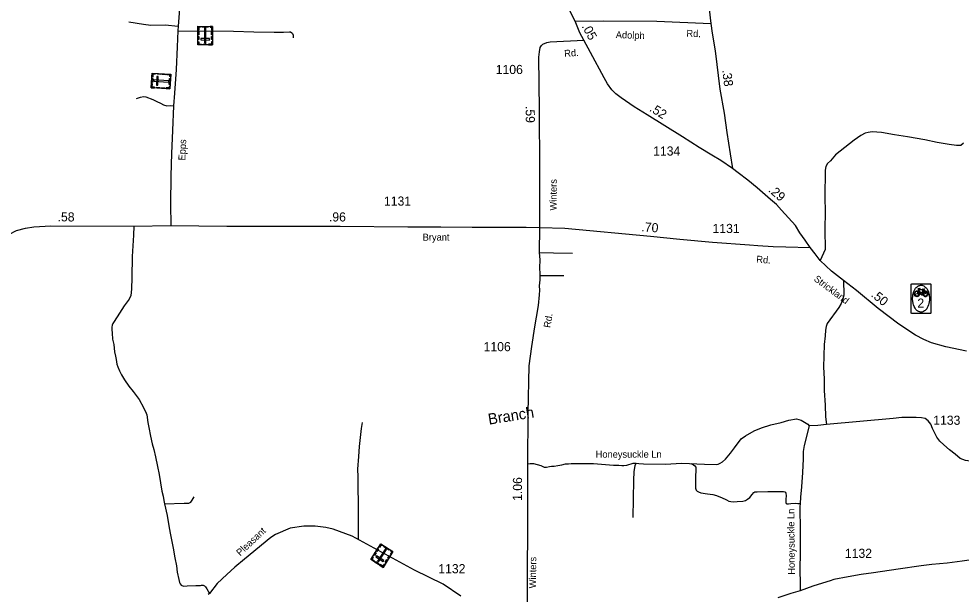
# Model space of a CAD drawing. Extents: x 2220236 to 2384410, y 720751 to 894131.
# Drawn here: x 2248753 to 2261666, y 754902 to 762783 of the extents above; entities that cross this region are included whole.
import ezdxf

# ---------------------------------------------------------------- set-up
doc = ezdxf.new("R2010")
doc.units = 0
doc.layers.add('Default', color=7, linetype='Continuous')

msp = doc.modelspace()

# ---------------------------------------------------------------- linework, layer by layer
at = {"layer": 'Default'}
for points in [[(2258518, 767506), (2258559, 767302), (2258656, 766859), (2258714, 766617), (2258747, 766409), (2258753, 766341), (2258755, 766221), (2258751, 766106), (2258743, 766019), (2258726, 765925), (2258699, 765834), (2258625, 765625), (2258442, 765195), (2258310, 764817), (2258268, 764625), (2258231, 764430), (2258223, 764318), (2258206, 764083), (2258195, 763860), (2258183, 763612), (2258176, 763460), (2258177, 763287), (2258212, 762914), (2258236, 762721)], [(2251150, 766067), (2251139, 765559), (2251121, 765063), (2251102, 764721), (2251065, 764342), (2251030, 763974), (2250993, 763674), (2250973, 763169), (2250938, 762683), (2250932, 762620), (2250921, 762400), (2250908, 762089), (2250884, 761767), (2250873, 761590), (2250859, 761254), (2250843, 760938), (2250836, 760634), (2250830, 760245), (2250834, 759953)], [(2256375, 762752), (2255869, 763764), (2255724, 764040), (2255644, 764164), (2255607, 764203), (2255563, 764230), (2255538, 764242), (2255512, 764254), (2255415, 764273), (2255202, 764306), (2255050, 764321), (2254323, 764403)], [(2250259, 762744), (2250462, 762709), (2250560, 762696), (2250758, 762701), (2250938, 762683)], [(2256375, 762752), (2256763, 762755), (2257496, 762750), (2258236, 762721)], [(2256496, 762489), (2256441, 762592), (2256375, 762752)], [(2258236, 762721), (2258253, 762587), (2258295, 762343), (2258360, 761819), (2258418, 761490), (2258455, 761227), (2258501, 760932), (2258531, 760735)], [(2250932, 762620), (2251695, 762614), (2251973, 762607), (2252253, 762601), (2252381, 762602), (2252463, 762606), (2252477, 762605), (2252495, 762591), (2252501, 762581), (2252513, 762559), (2252511, 762545), (2252511, 762521)], [(2255893, 759925), (2255893, 760726), (2255886, 761536), (2255880, 762256), (2255886, 762333), (2255895, 762389), (2255917, 762418), (2255935, 762435), (2255988, 762459), (2256034, 762468), (2256496, 762489)], [(2258531, 760735), (2258374, 760842), (2258249, 760914), (2258076, 761021), (2257847, 761165), (2257364, 761467), (2257185, 761577), (2257006, 761700), (2256934, 761757), (2256877, 761809), (2256818, 761891), (2256776, 761975), (2256588, 762320), (2256496, 762489)], [(2250364, 761690), (2250418, 761710), (2250460, 761719), (2250492, 761714), (2250588, 761677), (2250642, 761651), (2250692, 761627), (2250737, 761603), (2250781, 761593), (2250832, 761595), (2250873, 761590)], [(2261700, 761082), (2261661, 761050), (2261637, 761046), (2261601, 761048), (2261503, 761061), (2261336, 761091), (2261168, 761126), (2260932, 761165), (2260752, 761194), (2260575, 761226), (2260445, 761237), (2260391, 761228), (2260352, 761218), (2260292, 761187), (2260201, 761120), (2260074, 761019), (2259943, 760922), (2259875, 760837), (2259836, 760803), (2259814, 760761), (2259805, 760711), (2259800, 760337), (2259802, 760143), (2259796, 759897), (2259803, 759625), (2259734, 759471)], [(2259595, 759649), (2259528, 759750), (2259456, 759850), (2259394, 759952), (2259204, 760163), (2259134, 760239), (2259054, 760307), (2258980, 760373), (2258869, 760469), (2258745, 760573), (2258611, 760674), (2258531, 760735)], [(2247984, 759217), (2248226, 759481), (2248417, 759681), (2248508, 759763), (2248615, 759829), (2248721, 759882), (2248846, 759917), (2248956, 759936), (2249192, 759947), (2250330, 759945), (2250834, 759953)], [(2250330, 759945), (2250323, 759820), (2250306, 759529), (2250301, 759239), (2250297, 759081), (2250286, 758991), (2250264, 758942), (2250195, 758850), (2250131, 758749), (2250058, 758637), (2250042, 758608), (2250031, 758586), (2250026, 758560), (2250026, 758527), (2250031, 758476), (2250037, 758395), (2250053, 758320), (2250063, 758223), (2250077, 758160), (2250086, 758115), (2250097, 758052), (2250110, 758017), (2250132, 757962), (2250160, 757905), (2250200, 757838), (2250262, 757753), (2250319, 757678), (2250374, 757607), (2250402, 757568), (2250463, 757460), (2250498, 757383), (2250506, 757359), (2250521, 757254), (2250534, 757183), (2250558, 757065), (2250580, 756963), (2250603, 756884), (2250627, 756783), (2250655, 756651), (2250677, 756541), (2250694, 756427), (2250713, 756314), (2250730, 756242), (2250739, 756185), (2250748, 756139)], [(2250834, 759953), (2251605, 759945), (2253158, 759944), (2254082, 759936), (2254535, 759933), (2254966, 759931), (2255207, 759927), (2255464, 759927), (2255706, 759931), (2255893, 759925)], [(2255724, 754316), (2255727, 756686), (2255733, 757383), (2255745, 758031), (2255782, 758293), (2255824, 758566), (2255848, 758698), (2255873, 758858), (2255888, 759003), (2255893, 759064), (2255890, 759124), (2255895, 759206), (2255896, 759266), (2255896, 759292), (2255893, 759372), (2255895, 759482), (2255890, 759582), (2255893, 759925)], [(2255893, 759925), (2256235, 759916), (2257407, 759806), (2257811, 759763), (2258259, 759725), (2258764, 759687), (2258882, 759677), (2259090, 759664), (2259263, 759659), (2259595, 759649)], [(2261741, 758231), (2261456, 758292), (2261261, 758344), (2261154, 758389), (2261041, 758448), (2260812, 758602), (2260531, 758817), (2260232, 759063), (2260054, 759198), (2259890, 759328), (2259734, 759471), (2259664, 759566), (2259595, 759649)], [(2255890, 759582), (2256078, 759579), (2256338, 759574)], [(2255896, 759266), (2256057, 759266), (2256222, 759265)], [(2260054, 759198), (2260055, 759142), (2260060, 759058), (2260057, 758998), (2260045, 758946), (2260022, 758884), (2259990, 758828), (2259830, 758610), (2259817, 758568), (2259809, 758516), (2259804, 758442), (2259789, 758320), (2259782, 758010), (2259787, 757850), (2259789, 757690), (2259801, 757489), (2259808, 757331), (2259821, 757225)], [(2257211, 756696), (2257250, 756691), (2257314, 756688), (2257610, 756683), (2257837, 756696), (2258148, 756682), (2258310, 756676), (2258337, 756684), (2258363, 756696), (2258398, 756715), (2258435, 756753), (2258504, 756835), (2258561, 756908), (2258653, 757028), (2258709, 757072), (2258828, 757141), (2258929, 757182), (2259058, 757222), (2259202, 757255), (2259305, 757286), (2259412, 757303), (2259474, 757283), (2259521, 757258), (2259563, 757229), (2259584, 757206)], [(2261951, 756727), (2261887, 756718), (2261819, 756720), (2261727, 756733), (2261655, 756760), (2261586, 756820), (2261508, 756879), (2261427, 756948), (2261375, 756996), (2261332, 757051), (2261275, 757172), (2261251, 757232), (2261214, 757278), (2261174, 757306), (2261122, 757317), (2261052, 757322), (2260854, 757321), (2260734, 757307), (2259821, 757225)], [(2253456, 757255), (2253442, 757171), (2253417, 756925), (2253406, 756789), (2253395, 756613), (2253396, 756511), (2253404, 756000), (2253402, 755651)], [(2259584, 757206), (2259514, 756936), (2259503, 756858), (2259502, 756754), (2259493, 756568), (2259480, 756372), (2259466, 756231), (2259458, 756142)], [(2259821, 757225), (2259702, 757212), (2259584, 757206)], [(2255727, 756686), (2255759, 756690), (2255805, 756693), (2255854, 756680), (2255908, 756662), (2255952, 756641), (2255983, 756641), (2256026, 756649), (2256052, 756654), (2256088, 756657), (2256140, 756664), (2256196, 756675), (2256245, 756685), (2256287, 756688), (2256320, 756693), (2256372, 756690), (2256436, 756693), (2256521, 756690), (2256629, 756693), (2256903, 756671), (2256977, 756668), (2257015, 756664), (2257043, 756664), (2257085, 756669), (2257173, 756697), (2257194, 756698), (2257211, 756696)], [(2257211, 756696), (2257196, 756662), (2257182, 756576), (2257176, 756462), (2257168, 755953)], [(2257960, 756690), (2257999, 756673), (2258018, 756658), (2258030, 756640), (2258031, 756606), (2258027, 756510), (2258028, 756399), (2258028, 756354), (2258035, 756328), (2258038, 756321), (2258048, 756311), (2258069, 756303), (2258100, 756290), (2258189, 756275), (2258264, 756266), (2258313, 756253), (2258345, 756241), (2258381, 756225), (2258449, 756192), (2258483, 756175), (2258511, 756170), (2258545, 756168), (2258596, 756171), (2258674, 756176), (2258710, 756186), (2258740, 756201), (2258771, 756228), (2258804, 756269), (2258823, 756293), (2258838, 756302), (2258872, 756305), (2259019, 756306), (2259166, 756310), (2259212, 756310), (2259232, 756308), (2259248, 756302), (2259259, 756297), (2259264, 756284), (2259269, 756249), (2259266, 756204), (2259262, 756178), (2259264, 756157), (2259269, 756145), (2259277, 756140), (2259287, 756140), (2259301, 756140), (2259334, 756145), (2259393, 756149), (2259427, 756145), (2259458, 756142)], [(2250748, 756139), (2251018, 756147), (2251084, 756149), (2251109, 756161), (2251129, 756189), (2251155, 756233)], [(2250748, 756139), (2250785, 755978), (2250810, 755837), (2250825, 755736), (2250869, 755530), (2250889, 755398), (2250911, 755288), (2250924, 755202), (2250944, 755101), (2250952, 755061), (2250963, 755044), (2250977, 755026), (2251010, 755013), (2251060, 755015), (2251179, 755021), (2251243, 755022), (2251258, 755024), (2251277, 755024), (2251297, 755016), (2251309, 755004), (2251327, 754973), (2251364, 754912)], [(2259458, 756142), (2259454, 756096), (2259461, 755769), (2259461, 755487), (2259456, 755228), (2259459, 755057), (2259462, 754948)], [(2254811, 754875), (2254569, 755039), (2254175, 755232), (2253320, 755697), (2253062, 755792), (2252960, 755816), (2252812, 755831), (2252660, 755833), (2252470, 755806), (2252269, 755719), (2252205, 755677), (2251846, 755382), (2251714, 755270), (2251602, 755169), (2251472, 755046), (2251364, 754912), (2251347, 754896)], [(2262135, 755417), (2261679, 755354), (2261474, 755328), (2261266, 755308), (2261118, 755289), (2260804, 755243), (2260463, 755193), (2260295, 755171), (2260118, 755140), (2259921, 755101), (2259872, 755086), (2259766, 755051), (2259632, 755012), (2259462, 754948), (2259331, 754911), (2259156, 754850)]]:
    msp.add_lwpolyline(points, dxfattribs=at)
for points in [[(2251405, 762425), (2251206, 762426), (2251207, 762681), (2251407, 762680)], [(2251241, 762680), (2251241, 762669), (2251219, 762669), (2251218, 762629), (2251207, 762629), (2251207, 762681)], [(2251218, 762608), (2251218, 762565), (2251207, 762565), (2251207, 762608)], [(2251349, 762668), (2251264, 762669), (2251264, 762680), (2251349, 762680)], [(2251296, 762455), (2251315, 762455), (2251316, 762658), (2251297, 762658)], [(2251373, 762680), (2251373, 762668), (2251395, 762668), (2251395, 762628), (2251406, 762628), (2251407, 762680)], [(2251406, 762610), (2251406, 762566), (2251395, 762566), (2251395, 762610)], [(2251218, 762542), (2251218, 762499), (2251206, 762499), (2251207, 762542)], [(2251206, 762469), (2251218, 762469), (2251217, 762437), (2251258, 762437), (2251258, 762426), (2251206, 762426)], [(2251365, 762493), (2251365, 762512), (2251247, 762513), (2251247, 762494)], [(2251331, 762425), (2251279, 762426), (2251279, 762437), (2251331, 762437)], [(2251405, 762468), (2251394, 762468), (2251394, 762436), (2251353, 762436), (2251353, 762425), (2251405, 762425)], [(2251406, 762542), (2251406, 762499), (2251394, 762499), (2251394, 762543)], [(2250568, 761840), (2250580, 762039), (2250834, 762023), (2250822, 761824)], [(2250572, 761914), (2250575, 761965), (2250587, 761965), (2250584, 761913)], [(2250623, 762036), (2250623, 762025), (2250590, 762027), (2250588, 761986), (2250577, 761987), (2250580, 762039)], [(2250604, 761947), (2250603, 761928), (2250805, 761916), (2250806, 761934)], [(2250638, 761876), (2250657, 761875), (2250664, 761993), (2250645, 761994)], [(2250695, 762020), (2250652, 762023), (2250653, 762034), (2250696, 762031)], [(2250761, 762016), (2250718, 762019), (2250719, 762030), (2250762, 762027)], [(2250832, 761990), (2250821, 761991), (2250822, 762013), (2250782, 762015), (2250782, 762026), (2250834, 762023)], [(2250814, 761882), (2250819, 761967), (2250831, 761966), (2250825, 761882)], [(2250611, 761837), (2250612, 761848), (2250580, 761850), (2250582, 761891), (2250571, 761892), (2250568, 761840)], [(2250685, 761833), (2250642, 761835), (2250642, 761847), (2250686, 761844)], [(2250752, 761828), (2250709, 761831), (2250710, 761842), (2250753, 761840)], [(2250824, 761857), (2250812, 761858), (2250811, 761836), (2250771, 761838), (2250770, 761827), (2250822, 761824)], [(2260991, 759153), (2260992, 759153), (2261025, 759153), (2261208, 759153), (2261241, 759153), (2261242, 759153), (2261243, 759153), (2261244, 759153), (2261245, 759153), (2261245, 759153), (2261247, 759152), (2261247, 759152), (2261248, 759151), (2261249, 759150), (2261250, 759149), (2261250, 759149), (2261250, 759148), (2261251, 759148), (2261251, 759147), (2261251, 759147), (2261251, 759146), (2261252, 759146), (2261252, 759145), (2261252, 759144), (2261252, 759144), (2261252, 759143), (2261252, 759110), (2261252, 758790), (2261252, 758757), (2261252, 758755), (2261252, 758755), (2261252, 758754), (2261251, 758753), (2261251, 758753), (2261251, 758751), (2261250, 758751), (2261250, 758750), (2261249, 758749), (2261249, 758749), (2261248, 758748), (2261248, 758748), (2261247, 758748), (2261247, 758748), (2261246, 758747), (2261246, 758747), (2261245, 758747), (2261244, 758746), (2261243, 758746), (2261243, 758746), (2261242, 758746), (2261242, 758746), (2261242, 758746), (2261241, 758746), (2261208, 758746), (2261025, 758746), (2260992, 758746), (2260991, 758746), (2260991, 758746), (2260990, 758746), (2260989, 758746), (2260989, 758747), (2260988, 758747), (2260987, 758747), (2260987, 758747), (2260986, 758748), (2260985, 758748), (2260985, 758749), (2260985, 758749), (2260984, 758749), (2260984, 758750), (2260984, 758750), (2260983, 758750), (2260983, 758751), (2260983, 758751), (2260982, 758752), (2260982, 758752), (2260982, 758753), (2260982, 758753), (2260982, 758754), (2260982, 758754), (2260982, 758754), (2260981, 758754), (2260981, 758754), (2260981, 758755), (2260981, 758755), (2260981, 758755), (2260981, 758755), (2260981, 758756), (2260981, 758756), (2260981, 758757), (2260981, 758790), (2260981, 759110), (2260981, 759143), (2260981, 759144), (2260981, 759144), (2260982, 759145), (2260982, 759146), (2260982, 759147), (2260983, 759148), (2260983, 759149), (2260983, 759149), (2260984, 759150), (2260985, 759151), (2260986, 759152), (2260986, 759152), (2260987, 759152), (2260987, 759152), (2260988, 759152), (2260988, 759153), (2260989, 759153), (2260990, 759153), (2260991, 759153)], [(2261117, 758765), (2261112, 758766), (2261107, 758766), (2261098, 758768), (2261086, 758772), (2261080, 758775), (2261074, 758778), (2261069, 758782), (2261061, 758788), (2261047, 758802), (2261034, 758820), (2261022, 758843), (2261013, 758864), (2261008, 758884), (2261003, 758915), (2261001, 758939), (2261001, 758951), (2261001, 758960), (2261001, 758966), (2261002, 758975), (2261003, 758990), (2261006, 759004), (2261008, 759014), (2261009, 759019), (2261012, 759029), (2261014, 759037), (2261022, 759058), (2261032, 759076), (2261043, 759092), (2261052, 759104), (2261064, 759114), (2261073, 759120), (2261077, 759123), (2261083, 759126), (2261091, 759130), (2261102, 759132), (2261111, 759134), (2261119, 759134), (2261130, 759133), (2261141, 759130), (2261154, 759124), (2261165, 759117), (2261175, 759109), (2261186, 759098), (2261194, 759087), (2261203, 759073), (2261210, 759059), (2261217, 759042), (2261223, 759024), (2261227, 759007), (2261230, 758990), (2261231, 758976), (2261232, 758968), (2261233, 758949), (2261232, 758928), (2261229, 758905), (2261225, 758884), (2261219, 758863), (2261211, 758843), (2261202, 758825), (2261194, 758812), (2261185, 758801), (2261174, 758789), (2261163, 758781), (2261152, 758774), (2261140, 758769), (2261133, 758767), (2261129, 758767), (2261126, 758766), (2261122, 758766)], [(2261136, 759080), (2261160, 759083), (2261162, 759081), (2261161, 759077), (2261155, 759076), (2261153, 759072), (2261163, 759055), (2261178, 759056), (2261190, 759053), (2261202, 759045), (2261207, 759036), (2261210, 759031), (2261211, 759024), (2261212, 759015), (2261211, 759007), (2261209, 759000), (2261205, 758993), (2261202, 758988), (2261195, 758983), (2261189, 758979), (2261181, 758977), (2261175, 758977), (2261165, 758979), (2261158, 758982), (2261154, 758985), (2261149, 758991), (2261146, 758998), (2261141, 759010), (2261140, 759016), (2261147, 759010), (2261153, 759000), (2261157, 758994), (2261163, 758990), (2261171, 758987), (2261177, 758986), (2261185, 758988), (2261193, 758993), (2261198, 758998), (2261202, 759005), (2261204, 759015), (2261204, 759023), (2261202, 759030), (2261198, 759036), (2261195, 759040), (2261189, 759045), (2261183, 759047), (2261174, 759048), (2261167, 759049), (2261185, 759020), (2261147, 759010), (2261140, 759016), (2261174, 759022), (2261160, 759046), (2261150, 759036), (2261147, 759017), (2261140, 759016), (2261140, 759023), (2261144, 759035), (2261149, 759043), (2261157, 759052), (2261152, 759063), (2261133, 759015), (2261140, 759016), (2261141, 759010), (2261133, 759009), (2261134, 759004), (2261140, 759001), (2261127, 758998), (2261124, 759002), (2261128, 759004), (2261084, 759055), (2261082, 759051), (2261088, 759042), (2261092, 759034), (2261095, 759026), (2261096, 759018), (2261096, 759011), (2261094, 759001), (2261089, 758992), (2261082, 758985), (2261074, 758980), (2261064, 758978), (2261057, 758977), (2261050, 758978), (2261038, 758986), (2261034, 758990), (2261028, 759001), (2261026, 759014), (2261026, 759023), (2261028, 759031), (2261032, 759038), (2261036, 759044), (2261042, 759050), (2261047, 759053), (2261054, 759055), (2261061, 759056), (2261076, 759054), (2261080, 759046), (2261075, 759027), (2261069, 759017), (2261060, 759013), (2261057, 759016), (2261071, 759031), (2261074, 759045), (2261071, 759046), (2261065, 759048), (2261055, 759048), (2261050, 759047), (2261043, 759042), (2261035, 759033), (2261032, 759023), (2261034, 759013), (2261036, 759003), (2261040, 758996), (2261045, 758992), (2261052, 758988), (2261059, 758987), (2261067, 758987), (2261074, 758990), (2261081, 758997), (2261085, 759005), (2261088, 759011), (2261089, 759019), (2261088, 759026), (2261084, 759036), (2261076, 759054), (2261084, 759076), (2261090, 759070), (2261087, 759062), (2261122, 759022), (2261121, 759027), (2261117, 759033), (2261119, 759035), (2261129, 759035), (2261127, 759027), (2261128, 759022), (2261147, 759070), (2261090, 759070), (2261084, 759076), (2261077, 759083), (2261083, 759090), (2261098, 759092), (2261105, 759087), (2261101, 759083), (2261092, 759084), (2261086, 759082), (2261087, 759081), (2261090, 759081), (2261089, 759078), (2261148, 759077), (2261148, 759079)], [(2253744, 755269), (2253576, 755376), (2253712, 755591), (2253880, 755484)], [(2253740, 755573), (2253734, 755564), (2253716, 755576), (2253694, 755541), (2253685, 755547), (2253712, 755591)], [(2253648, 755469), (2253625, 755432), (2253615, 755438), (2253638, 755475)], [(2253683, 755524), (2253660, 755488), (2253650, 755494), (2253674, 755530)], [(2253667, 755353), (2253683, 755343), (2253792, 755514), (2253776, 755524)], [(2253826, 755505), (2253754, 755551), (2253760, 755561), (2253832, 755515)], [(2253852, 755502), (2253846, 755492), (2253865, 755480), (2253843, 755446), (2253853, 755440), (2253880, 755484)], [(2253599, 755413), (2253608, 755407), (2253591, 755380), (2253625, 755358), (2253619, 755349), (2253576, 755376)], [(2253681, 755309), (2253637, 755337), (2253644, 755347), (2253687, 755319)], [(2253746, 755349), (2253756, 755365), (2253656, 755428), (2253646, 755412)], [(2253807, 755369), (2253783, 755332), (2253774, 755338), (2253797, 755375)], [(2253843, 755425), (2253820, 755389), (2253810, 755395), (2253833, 755431)], [(2253767, 755306), (2253757, 755312), (2253740, 755285), (2253706, 755307), (2253700, 755297), (2253744, 755269)]]:
    msp.add_lwpolyline(points, close=True, dxfattribs=at)

# ---------------------------------------------------------------- texts
for s, height, rotation, p in [('.05', 125, 298.3394, (2256463, 762682)), ('Adolph', 95, 358.049, (2256932, 762519)), ('Rd.', 95, 358.049, (2257900, 762538)), ('Rd.', 95, 4.0887, (2256230, 762261)), ('.38', 125, 277.1205, (2258391, 762080)), ('.59', 125, 270.4617, (2255698, 761589)), ('.52', 125, 327.9887, (2257385, 761527)), ('Epps', 95, 87.1927, (2251033, 760841)), ('Winters ', 95, 90.0746, (2256125, 760157)), ('.29', 125, 319.3807, (2259014, 760424)), ('.58', 125, 359.4298, (2249283, 760009)), ('.96', 125, 359.9812, (2253002, 760007)), ('.70', 125, 355.6548, (2257281, 759874)), ('Bryant', 95, 0.3341, (2254287, 759744)), ('Rd.', 95, 355.3877, (2258856, 759445)), ('Strickland', 95, 323.1946, (2259639, 759203)), ('.50', 125, 320.6079, (2260422, 758988)), ('Rd.', 95, 80.5599, (2256036, 758545)), ('Branch', 150, 9.0213, (2255195, 757223)), ('1.06', 125, 89.6924, (2255647, 756179)), ('Honeysuckle Ln', 95, 90.5583, (2259388, 755169)), ('Pleasant', 95, 43.2611, (2251786, 755418)), ('Winters', 95, 89.6924, (2255841, 754982))]:
    msp.add_text(s, height=height, rotation=rotation, dxfattribs=at).set_placement(p)
for s, height, p in [('1106', 125, (2255288, 762027)), ('1134', 125, (2257445, 760910)), ('1131', 125, (2253756, 760224)), ('1131', 125, (2258259, 759849)), ('2', 125, (2261066, 758826)), ('1106', 125, (2255122, 758230)), ('1133', 125, (2261284, 757222)), ('Honeysuckle Ln', 95, (2256658, 756771)), ('1132', 125, (2260073, 755399)), ('1132', 125, (2254501, 755188))]:
    msp.add_text(s, height=height, dxfattribs=at).set_placement(p)

doc.saveas('drawing.dxf')
